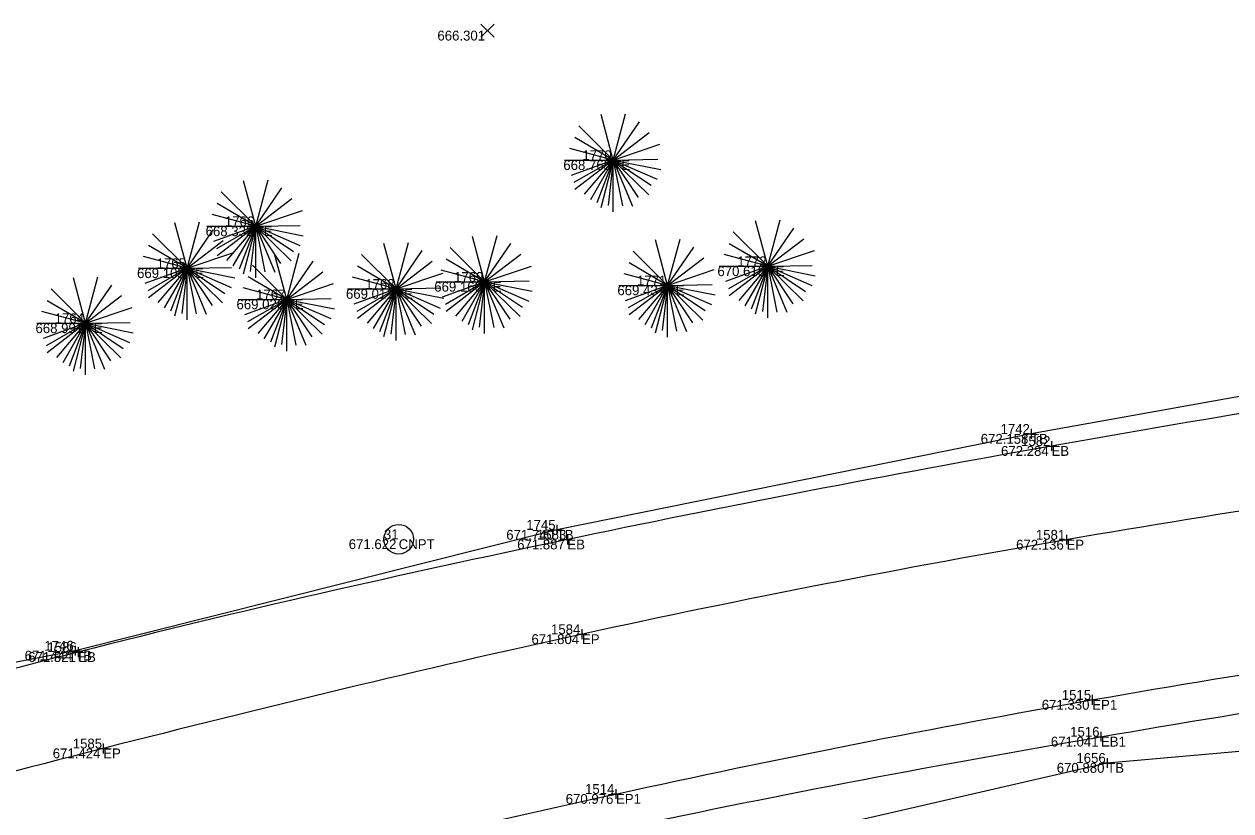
# Model space of a CAD drawing. Extents: x 2197382 to 2204062, y 634117 to 636522.
# Drawn here: x 2203155.5 to 2203277.9, y 635474.1 to 635554 of the extents above; entities that cross this region are included whole.
import ezdxf

# ---------------------------------------------------------------- set-up
doc = ezdxf.new("R2010")
doc.units = 0
for name, color, linetype in [('_CIVIL_CONSTRUCTION', 7, 'Continuous'), ('GE_P_Alignment_100_Bearings', 7, 'Continuous'), ('GE_P_Alignment_100_Distances', 7, 'Continuous'), ('GE_X_Alignment', 7, 'Continuous'), ('PF_P_Grade_Line', 7, 'Continuous'), ('RW_X_CL', 7, 'Continuous'), ('RW_X_CL_100_Curve_Data', 7, 'Continuous'), ('SH_Border', 7, 'Continuous'), ('SH_Cut_Line', 7, 'Continuous'), ('SH_Data', 7, 'Continuous')]:
    doc.layers.add(name, color=color, linetype=linetype)

msp = doc.modelspace()

# ---------------------------------------------------------------- linework, layer by layer
at = {"layer": '_CIVIL_CONSTRUCTION'}
for p, q in [((2203257.61, 635512.88), (2203257.61, 635511.88)), ((2203257.11, 635512.38), (2203258.11, 635512.38)), ((2203257.61, 635512.38), (2203257.61, 635512.38)), ((2203259.69, 635511.65), (2203259.69, 635510.65)), ((2203259.19, 635511.15), (2203260.19, 635511.15)), ((2203259.69, 635511.15), (2203259.69, 635511.15)), ((2203209.52, 635503.14), (2203209.52, 635502.14)), ((2203209.02, 635502.64), (2203210.02, 635502.64)), ((2203209.52, 635502.64), (2203209.52, 635502.64)), ((2203210.6, 635502.16), (2203210.6, 635501.16)), ((2203261.21, 635502.14), (2203261.21, 635501.14)), ((2203210.1, 635501.66), (2203211.1, 635501.66)), ((2203210.6, 635501.66), (2203210.6, 635501.66)), ((2203260.71, 635501.64), (2203261.71, 635501.64)), ((2203261.21, 635501.64), (2203261.21, 635501.64)), ((2203211.58, 635492.05), (2203212.58, 635492.05)), ((2203212.08, 635492.55), (2203212.08, 635491.55)), ((2203212.08, 635492.05), (2203212.08, 635492.05)), ((2203160.69, 635490.88), (2203160.69, 635489.88)), ((2203161.01, 635490.74), (2203161.01, 635489.74)), ((2203160.19, 635490.38), (2203161.19, 635490.38)), ((2203160.51, 635490.24), (2203161.51, 635490.24)), ((2203160.69, 635490.38), (2203160.69, 635490.38)), ((2203161.01, 635490.24), (2203161.01, 635490.24)), ((2203263.82, 635485.89), (2203263.82, 635484.89)), ((2203263.32, 635485.39), (2203264.32, 635485.39)), ((2203263.82, 635485.39), (2203263.82, 635485.39)), ((2203264.7, 635482.15), (2203264.7, 635481.15)), ((2203163.54, 635480.96), (2203163.54, 635479.96)), ((2203264.2, 635481.65), (2203265.2, 635481.65)), ((2203264.7, 635481.65), (2203264.7, 635481.65)), ((2203163.04, 635480.46), (2203164.04, 635480.46)), ((2203163.54, 635480.46), (2203163.54, 635480.46)), ((2203264.83, 635478.99), (2203265.83, 635478.99)), ((2203265.33, 635479.49), (2203265.33, 635478.49)), ((2203265.33, 635478.99), (2203265.33, 635478.99)), ((2203215.53, 635476.34), (2203215.53, 635475.34)), ((2203215.03, 635475.84), (2203216.03, 635475.84)), ((2203215.53, 635475.84), (2203215.53, 635475.84))]:
    msp.add_line(p, q, dxfattribs=at)
at = {"layer": 'GE_P_Alignment_100_Bearings'}
for p, q in [((2203215.26, 635540.16), (2203214.02, 635544.78)), ((2203215.26, 635540.16), (2203216.51, 635544.86)), ((2203215.26, 635540.16), (2203211.77, 635543.65)), ((2203215.26, 635540.16), (2203217.91, 635544.05)), ((2203215.26, 635540.16), (2203211.35, 635542.46)), ((2203215.26, 635540.16), (2203218.91, 635542.97)), ((2203215.26, 635540.16), (2203210.84, 635541.35)), ((2203215.26, 635540.16), (2203219.99, 635541.77)), ((2203210.32, 635540.16), (2203215.26, 635540.16)), ((2203215.26, 635540.16), (2203210.97, 635538.6)), ((2203215.26, 635540.16), (2203211.27, 635537.88)), ((2203215.26, 635540.16), (2203211.35, 635537.17)), ((2203215.26, 635540.16), (2203212.31, 635536.7)), ((2203215.26, 635540.16), (2203212.94, 635536.15)), ((2203215.26, 635540.16), (2203213.59, 635535.82)), ((2203215.26, 635540.16), (2203213.99, 635535.31)), ((2203215.26, 635540.16), (2203214.72, 635535.57)), ((2203215.26, 635540.16), (2203219.77, 635540.25)), ((2203215.26, 635534.92), (2203215.26, 635540.16)), ((2203215.26, 635540.16), (2203216.18, 635535.53)), ((2203215.26, 635540.16), (2203217.19, 635535.49)), ((2203215.26, 635540.16), (2203217.79, 635536.37)), ((2203215.26, 635540.16), (2203218.85, 635536.64)), ((2203215.26, 635540.16), (2203219.08, 635537.61)), ((2203215.26, 635540.16), (2203219.72, 635538.22)), ((2203215.26, 635540.16), (2203220.09, 635539.2)), ((2203179, 635533.45), (2203177.76, 635538.07)), ((2203179, 635533.45), (2203180.25, 635538.15)), ((2203179, 635533.45), (2203181.65, 635537.34)), ((2203179, 635533.45), (2203175.5, 635536.94)), ((2203179, 635533.45), (2203182.65, 635536.26)), ((2203179, 635533.45), (2203175.09, 635535.75)), ((2203179, 635533.45), (2203183.73, 635535.06)), ((2203172.04, 635529.19), (2203170.8, 635533.8)), ((2203172.04, 635529.19), (2203173.29, 635533.89)), ((2203179, 635533.45), (2203174.58, 635534.64)), ((2203179, 635533.45), (2203183.5, 635533.54)), ((2203230.91, 635529.39), (2203229.68, 635534)), ((2203230.91, 635529.39), (2203232.17, 635534.09)), ((2203172.04, 635529.19), (2203168.55, 635532.68)), ((2203172.04, 635529.19), (2203174.69, 635533.08)), ((2203174.06, 635533.45), (2203179, 635533.45)), ((2203179, 635533.45), (2203174.71, 635531.89)), ((2203179, 635533.45), (2203175.01, 635531.17)), ((2203179, 635533.45), (2203175.09, 635530.46)), ((2203179, 635533.45), (2203176.05, 635529.99)), ((2203179, 635533.45), (2203176.68, 635529.44)), ((2203179, 635533.45), (2203177.33, 635529.11)), ((2203179, 635533.45), (2203177.73, 635528.6)), ((2203179, 635533.45), (2203178.45, 635528.86)), ((2203179, 635528.21), (2203179, 635533.45)), ((2203179, 635533.45), (2203179.92, 635528.82)), ((2203179, 635533.45), (2203180.93, 635528.78)), ((2203179, 635533.45), (2203181.53, 635529.66)), ((2203179, 635533.45), (2203182.58, 635529.93)), ((2203179, 635533.45), (2203182.82, 635530.9)), ((2203179, 635533.45), (2203183.46, 635531.51)), ((2203179, 635533.45), (2203183.82, 635532.49)), ((2203202.21, 635527.8), (2203200.98, 635532.42)), ((2203202.21, 635527.8), (2203203.47, 635532.5)), ((2203230.91, 635529.39), (2203227.42, 635532.87)), ((2203230.91, 635529.39), (2203233.57, 635533.27)), ((2203172.04, 635529.19), (2203168.13, 635531.49)), ((2203172.04, 635529.19), (2203175.69, 635532)), ((2203193.23, 635527.09), (2203192, 635531.71)), ((2203193.23, 635527.09), (2203194.49, 635531.79)), ((2203202.21, 635527.8), (2203198.72, 635531.29)), ((2203202.21, 635527.8), (2203204.87, 635531.69)), ((2203220.76, 635527.45), (2203219.53, 635532.06)), ((2203220.76, 635527.45), (2203222.02, 635532.15)), ((2203220.76, 635527.45), (2203223.42, 635531.34)), ((2203230.91, 635529.39), (2203227.01, 635531.68)), ((2203230.91, 635529.39), (2203234.57, 635532.19)), ((2203172.04, 635529.19), (2203167.62, 635530.37)), ((2203172.04, 635529.19), (2203176.77, 635530.8)), ((2203182.15, 635526.03), (2203180.92, 635530.65)), ((2203182.15, 635526.03), (2203183.41, 635530.73)), ((2203182.15, 635526.03), (2203184.81, 635529.92)), ((2203193.23, 635527.09), (2203189.74, 635530.58)), ((2203193.23, 635527.09), (2203195.88, 635530.98)), ((2203193.23, 635527.09), (2203196.89, 635529.9)), ((2203202.21, 635527.8), (2203198.31, 635530.1)), ((2203202.21, 635527.8), (2203205.87, 635530.61)), ((2203220.76, 635527.45), (2203217.27, 635530.94)), ((2203220.76, 635527.45), (2203224.42, 635530.26)), ((2203230.91, 635529.39), (2203226.5, 635530.57)), ((2203230.91, 635529.39), (2203235.65, 635530.99)), ((2203167.1, 635529.19), (2203172.04, 635529.19)), ((2203172.04, 635529.19), (2203167.75, 635527.63)), ((2203172.04, 635529.19), (2203168.05, 635526.91)), ((2203172.04, 635529.19), (2203168.13, 635526.2)), ((2203172.04, 635529.19), (2203169.09, 635525.72)), ((2203172.04, 635529.19), (2203169.72, 635525.18)), ((2203172.04, 635529.19), (2203170.37, 635524.85)), ((2203172.04, 635529.19), (2203170.77, 635524.33)), ((2203172.04, 635529.19), (2203171.5, 635524.6)), ((2203172.04, 635529.19), (2203176.55, 635529.28)), ((2203172.04, 635523.95), (2203172.04, 635529.19)), ((2203172.04, 635529.19), (2203172.96, 635524.55)), ((2203172.04, 635529.19), (2203173.97, 635524.52)), ((2203172.04, 635529.19), (2203174.57, 635525.4)), ((2203172.04, 635529.19), (2203175.63, 635525.67)), ((2203172.04, 635529.19), (2203175.86, 635526.64)), ((2203172.04, 635529.19), (2203176.5, 635527.25)), ((2203172.04, 635529.19), (2203176.87, 635528.23)), ((2203182.15, 635526.03), (2203178.66, 635529.52)), ((2203182.15, 635526.03), (2203185.81, 635528.84)), ((2203193.23, 635527.09), (2203189.32, 635529.39)), ((2203193.23, 635527.09), (2203197.97, 635528.7)), ((2203202.21, 635527.8), (2203197.8, 635528.99)), ((2203202.21, 635527.8), (2203206.95, 635529.41)), ((2203220.76, 635527.45), (2203216.35, 635528.63)), ((2203220.76, 635527.45), (2203216.85, 635529.75)), ((2203220.76, 635527.45), (2203225.5, 635529.06)), ((2203225.98, 635529.39), (2203230.91, 635529.39)), ((2203230.91, 635529.39), (2203226.62, 635527.83)), ((2203230.91, 635529.39), (2203226.93, 635527.11)), ((2203230.91, 635529.39), (2203227.01, 635526.39)), ((2203230.91, 635529.39), (2203227.97, 635525.92)), ((2203230.91, 635529.39), (2203228.6, 635525.37)), ((2203230.91, 635529.39), (2203229.25, 635525.05)), ((2203230.91, 635529.39), (2203229.65, 635524.53)), ((2203230.91, 635529.39), (2203230.37, 635524.8)), ((2203230.91, 635529.39), (2203235.42, 635529.48)), ((2203230.91, 635524.15), (2203230.91, 635529.39)), ((2203230.91, 635529.39), (2203231.84, 635524.75)), ((2203230.91, 635529.39), (2203232.85, 635524.72)), ((2203230.91, 635529.39), (2203233.45, 635525.59)), ((2203230.91, 635529.39), (2203234.5, 635525.87)), ((2203230.91, 635529.39), (2203234.74, 635526.83)), ((2203230.91, 635529.39), (2203235.38, 635527.45)), ((2203230.91, 635529.39), (2203235.74, 635528.43)), ((2203161.75, 635523.61), (2203160.51, 635528.22)), ((2203161.75, 635523.61), (2203163, 635528.31)), ((2203161.75, 635523.61), (2203164.4, 635527.49)), ((2203182.15, 635526.03), (2203178.25, 635528.33)), ((2203182.15, 635526.03), (2203186.89, 635527.64)), ((2203193.23, 635527.09), (2203188.82, 635528.28)), ((2203197.28, 635527.8), (2203202.21, 635527.8)), ((2203202.21, 635527.8), (2203197.92, 635526.24)), ((2203202.21, 635527.8), (2203198.23, 635525.52)), ((2203202.21, 635527.8), (2203198.31, 635524.81)), ((2203202.21, 635527.8), (2203199.27, 635524.34)), ((2203202.21, 635527.8), (2203199.9, 635523.79)), ((2203202.21, 635527.8), (2203200.55, 635523.46)), ((2203202.21, 635527.8), (2203200.95, 635522.95)), ((2203202.21, 635527.8), (2203201.67, 635523.21)), ((2203202.21, 635527.8), (2203206.72, 635527.9)), ((2203202.21, 635522.56), (2203202.21, 635527.8)), ((2203202.21, 635527.8), (2203203.14, 635523.17)), ((2203202.21, 635527.8), (2203204.15, 635523.14)), ((2203202.21, 635527.8), (2203204.75, 635524.01)), ((2203202.21, 635527.8), (2203205.8, 635524.28)), ((2203202.21, 635527.8), (2203206.04, 635525.25)), ((2203202.21, 635527.8), (2203206.68, 635525.86)), ((2203202.21, 635527.8), (2203207.04, 635526.85)), ((2203215.83, 635527.45), (2203220.76, 635527.45)), ((2203220.76, 635527.45), (2203216.47, 635525.89)), ((2203220.76, 635527.45), (2203216.78, 635525.17)), ((2203220.76, 635527.45), (2203216.85, 635524.46)), ((2203220.76, 635527.45), (2203217.82, 635523.98)), ((2203220.76, 635527.45), (2203218.44, 635523.44)), ((2203220.76, 635527.45), (2203219.1, 635523.11)), ((2203220.76, 635527.45), (2203219.5, 635522.59)), ((2203220.76, 635527.45), (2203220.22, 635522.86)), ((2203220.76, 635527.45), (2203225.27, 635527.54)), ((2203220.76, 635522.21), (2203220.76, 635527.45)), ((2203220.76, 635527.45), (2203221.68, 635522.81)), ((2203220.76, 635527.45), (2203222.69, 635522.78)), ((2203220.76, 635527.45), (2203223.3, 635523.66)), ((2203220.76, 635527.45), (2203224.35, 635523.93)), ((2203220.76, 635527.45), (2203224.58, 635524.9)), ((2203220.76, 635527.45), (2203225.23, 635525.51)), ((2203220.76, 635527.45), (2203225.59, 635526.49)), ((2203161.75, 635523.61), (2203158.26, 635527.09)), ((2203161.75, 635523.61), (2203165.4, 635526.41)), ((2203182.15, 635526.03), (2203177.74, 635527.22)), ((2203188.29, 635527.09), (2203193.23, 635527.09)), ((2203193.23, 635527.09), (2203188.94, 635525.53)), ((2203193.23, 635527.09), (2203189.25, 635524.81)), ((2203193.23, 635527.09), (2203189.32, 635524.1)), ((2203193.23, 635527.09), (2203190.29, 635523.63)), ((2203193.23, 635527.09), (2203190.91, 635523.08)), ((2203193.23, 635527.09), (2203191.56, 635522.75)), ((2203193.23, 635527.09), (2203191.97, 635522.24)), ((2203193.23, 635527.09), (2203192.69, 635522.5)), ((2203193.23, 635527.09), (2203197.74, 635527.19)), ((2203193.23, 635521.85), (2203193.23, 635527.09)), ((2203193.23, 635527.09), (2203194.15, 635522.46)), ((2203193.23, 635527.09), (2203195.16, 635522.43)), ((2203193.23, 635527.09), (2203195.77, 635523.3)), ((2203193.23, 635527.09), (2203196.82, 635523.57)), ((2203193.23, 635527.09), (2203197.05, 635524.54)), ((2203193.23, 635527.09), (2203197.69, 635525.15)), ((2203193.23, 635527.09), (2203198.06, 635526.14)), ((2203161.75, 635523.61), (2203157.84, 635525.9)), ((2203161.75, 635523.61), (2203166.48, 635525.21)), ((2203177.22, 635526.03), (2203182.15, 635526.03)), ((2203182.15, 635526.03), (2203177.86, 635524.47)), ((2203182.15, 635526.03), (2203178.17, 635523.75)), ((2203182.15, 635526.03), (2203178.25, 635523.04)), ((2203182.15, 635526.03), (2203179.21, 635522.57)), ((2203182.15, 635526.03), (2203179.83, 635522.02)), ((2203182.15, 635526.03), (2203180.49, 635521.69)), ((2203182.15, 635526.03), (2203180.89, 635521.18)), ((2203182.15, 635526.03), (2203181.61, 635521.44)), ((2203182.15, 635526.03), (2203186.66, 635526.13)), ((2203182.15, 635520.79), (2203182.15, 635526.03)), ((2203182.15, 635526.03), (2203183.07, 635521.4)), ((2203182.15, 635526.03), (2203184.09, 635521.37)), ((2203182.15, 635526.03), (2203184.69, 635522.24)), ((2203182.15, 635526.03), (2203185.74, 635522.51)), ((2203182.15, 635526.03), (2203185.97, 635523.48)), ((2203182.15, 635526.03), (2203186.62, 635524.09)), ((2203182.15, 635526.03), (2203186.98, 635525.08)), ((2203161.75, 635523.61), (2203157.33, 635524.79)), ((2203156.81, 635523.61), (2203161.75, 635523.61)), ((2203161.75, 635523.61), (2203157.46, 635522.05)), ((2203161.75, 635523.61), (2203157.76, 635521.33)), ((2203161.75, 635523.61), (2203157.84, 635520.61)), ((2203161.75, 635523.61), (2203158.8, 635520.14)), ((2203161.75, 635523.61), (2203159.43, 635519.59)), ((2203161.75, 635523.61), (2203160.08, 635519.27)), ((2203161.75, 635523.61), (2203160.48, 635518.75)), ((2203161.75, 635523.61), (2203161.21, 635519.02)), ((2203161.75, 635523.61), (2203166.26, 635523.7)), ((2203161.75, 635518.37), (2203161.75, 635523.61)), ((2203161.75, 635523.61), (2203162.67, 635518.97)), ((2203161.75, 635523.61), (2203163.68, 635518.94)), ((2203161.75, 635523.61), (2203164.28, 635519.81)), ((2203161.75, 635523.61), (2203165.34, 635520.09)), ((2203161.75, 635523.61), (2203165.57, 635521.05)), ((2203161.75, 635523.61), (2203166.21, 635521.67)), ((2203161.75, 635523.61), (2203166.58, 635522.65))]:
    msp.add_line(p, q, dxfattribs=at)
at = {"layer": 'GE_P_Alignment_100_Distances'}
for points in [[(2203509.32, 635523.64), (2203492.71, 635523.63), (2203459.45, 635522.77), (2203409.62, 635520.27), (2203359.91, 635516.08), (2203310.49, 635509.4), (2203261.11, 635501.99), (2203212.05, 635492.43), (2203163.49, 635480.65), (2203115.29, 635467.72), (2203067.64, 635452.84), (2203020.4, 635437.15), (2202989.52, 635425.13), (2202974.27, 635418.84)], [(2203026.75, 635422.16), (2203041.87, 635427.74), (2203072.98, 635437.38), (2203119.81, 635452.49), (2203167.64, 635464.69), (2203215.6, 635476.19), (2203263.86, 635485.77), (2203312.69, 635493.22), (2203361.79, 635499.12), (2203411.11, 635503.52), (2203460.35, 635505.94), (2203493.14, 635506.79), (2203509.37, 635506.86)]]:
    msp.add_open_spline(points, degree=3, dxfattribs=at)
at = {"layer": 'GE_X_Alignment'}
for points in [[(2203509.05, 635533.64), (2203492.46, 635533.63), (2203459.12, 635532.73), (2203409.1, 635530.45), (2203358.98, 635525.69), (2203309.16, 635519.46), (2203259.64, 635511.38), (2203210.26, 635501.87), (2203160.94, 635490.69), (2203112.43, 635476.96), (2203063.47, 635464.85), (2203018.46, 635445.24), (2202987.96, 635434.05), (2202973.99, 635427.15)], [(2203012.65, 635413.01), (2203017.91, 635415.43), (2203039, 635420.9), (2203074.31, 635435.09), (2203121.35, 635447.89), (2203168.65, 635461.38), (2203216.37, 635472.84), (2203264.58, 635481.88), (2203313.28, 635489.5), (2203362.17, 635495.91), (2203411.48, 635500.02), (2203460.32, 635502.3), (2203492.76, 635503.65), (2203508.72, 635503.64)]]:
    msp.add_open_spline(points, degree=3, dxfattribs=at)
at = {"layer": 'PF_P_Grade_Line'}
for points in [[(2203905.24, 635544.12), (2203857.35, 635543.05), (2203808.12, 635540.24), (2203758.65, 635537.75), (2203707.87, 635536.99), (2203658.67, 635537.69), (2203608.57, 635538.61), (2203557.91, 635538.19), (2203508.63, 635537.6), (2203457.14, 635535.79), (2203407.8, 635532.16), (2203358.09, 635527.85), (2203307.62, 635521.36), (2203257.61, 635512.38), (2203209.52, 635502.64), (2203160.69, 635490.38), (2203110.74, 635480.72), (2203062.69, 635468.06), (2203015.53, 635449.98), (2202971.3, 635427.61)], [(2203043.47, 635419.84), (2203073.57, 635429.53), (2203121.13, 635443.22), (2203169.12, 635455.8), (2203217.36, 635467.56), (2203230.84, 635471.04), (2203265.33, 635478.99), (2203314.75, 635483.37), (2203364.47, 635491.57), (2203411.45, 635493.02), (2203461.51, 635493.07), (2203507.42, 635496.53), (2203559.6, 635497.11), (2203609.33, 635499.7), (2203659.06, 635500.52), (2203709.25, 635500.73), (2203757.56, 635500.46), (2203810.24, 635498.93), (2203858.69, 635500.09), (2203907.88, 635499.67), (2203958.73, 635497.99), (2204007.22, 635491.87), (2204054.41, 635491.83)]]:
    msp.add_lwpolyline(points, dxfattribs=at)
at = {"layer": 'RW_X_CL'}
msp.add_circle((2203193.5, 635501.69), 1.5, dxfattribs=at)
msp.add_circle((2203193.5, 635501.69), 1.5, dxfattribs=at)
at = {"layer": 'RW_X_CL_100_Curve_Data'}
for p, q in [((2203201.84, 635552.63), (2203203.17, 635553.97)), ((2203201.84, 635553.97), (2203203.17, 635552.63))]:
    msp.add_line(p, q, dxfattribs=at)

# ---------------------------------------------------------------- texts
at = {"layer": 'SH_Border'}
for s, p in [('TE', (2203215.26, 635539.16)), ('TE', (2203179, 635532.45)), ('TE', (2203172.04, 635528.19)), ('TE', (2203230.91, 635528.39)), ('TE', (2203202.21, 635526.81)), ('TE', (2203220.76, 635526.45)), ('TE', (2203193.23, 635526.09)), ('TE', (2203182.15, 635525.03)), ('TE', (2203161.75, 635522.61)), ('TB', (2203257.61, 635511.38)), ('EB', (2203259.69, 635510.15)), ('CNPT', (2203193.5, 635500.69)), ('CNPT', (2203193.5, 635500.69)), ('TB', (2203209.52, 635501.64)), ('EB', (2203210.6, 635500.66)), ('EP', (2203261.21, 635500.64)), ('EP', (2203212.08, 635491.05)), ('TB', (2203160.69, 635489.38)), ('EB', (2203161.01, 635489.24)), ('EP1', (2203263.82, 635484.39)), ('EB1', (2203264.7, 635480.65)), ('EP', (2203163.54, 635479.46)), ('TB', (2203265.33, 635477.99)), ('EP1', (2203215.53, 635474.84))]:
    msp.add_text(s, height=1, dxfattribs=at).set_placement(p)
at = {"layer": 'SH_Cut_Line'}
for s, p in [('1770', (2203212.12, 635540.16)), ('1766', (2203175.87, 635533.45)), ('1765', (2203168.95, 635529.19)), ('1772', (2203227.82, 635529.39)), ('1769', (2203199.11, 635527.8)), ('1768', (2203190.11, 635527.09)), ('1771', (2203217.66, 635527.45)), ('1767', (2203179.04, 635526.03)), ('1764', (2203158.61, 635523.61)), ('1742', (2203254.52, 635512.38)), ('1582', (2203256.6, 635511.15)), ('1745', (2203206.43, 635502.64)), ('31', (2203192, 635501.69)), ('31', (2203192, 635501.69)), ('1583', (2203207.52, 635501.66)), ('1581', (2203258.1, 635501.64)), ('1584', (2203208.94, 635492.05)), ('1746', (2203157.57, 635490.38)), ('1586', (2203157.88, 635490.24)), ('1515', (2203260.73, 635485.39)), ('1516', (2203261.58, 635481.65)), ('1585', (2203160.45, 635480.46)), ('1656', (2203262.21, 635478.99)), ('1514', (2203212.39, 635475.84))]:
    msp.add_text(s, height=1, dxfattribs=at).set_placement(p)
at = {"layer": 'SH_Data'}
for s, p in [('666.301', (2203197.42, 635552.3)), ('668.765', (2203210.19, 635539.16)), ('668.332', (2203173.92, 635532.45)), ('669.105', (2203166.97, 635528.19)), ('670.618', (2203225.81, 635528.39)), ('669.160', (2203197.1, 635526.81)), ('669.437', (2203215.67, 635526.45)), ('669.011', (2203188.15, 635526.09)), ('669.026', (2203177.05, 635525.03)), ('668.991', (2203156.67, 635522.61)), ('672.158', (2203252.51, 635511.38)), ('672.284', (2203254.57, 635510.15)), ('671.622', (2203188.43, 635500.69)), ('671.622', (2203188.43, 635500.69)), ('671.740', (2203204.4, 635501.64)), ('671.887', (2203205.51, 635500.66)), ('672.136', (2203256.1, 635500.64)), ('671.804', (2203206.96, 635491.05)), ('671.444', (2203155.57, 635489.38)), ('671.521', (2203155.93, 635489.24)), ('671.330', (2203258.7, 635484.39)), ('671.041', (2203259.62, 635480.65)), ('671.424', (2203158.42, 635479.46)), ('670.880', (2203260.22, 635477.99)), ('670.976', (2203210.43, 635474.84))]:
    msp.add_text(s, height=1, dxfattribs=at).set_placement(p)

doc.saveas('drawing.dxf')
